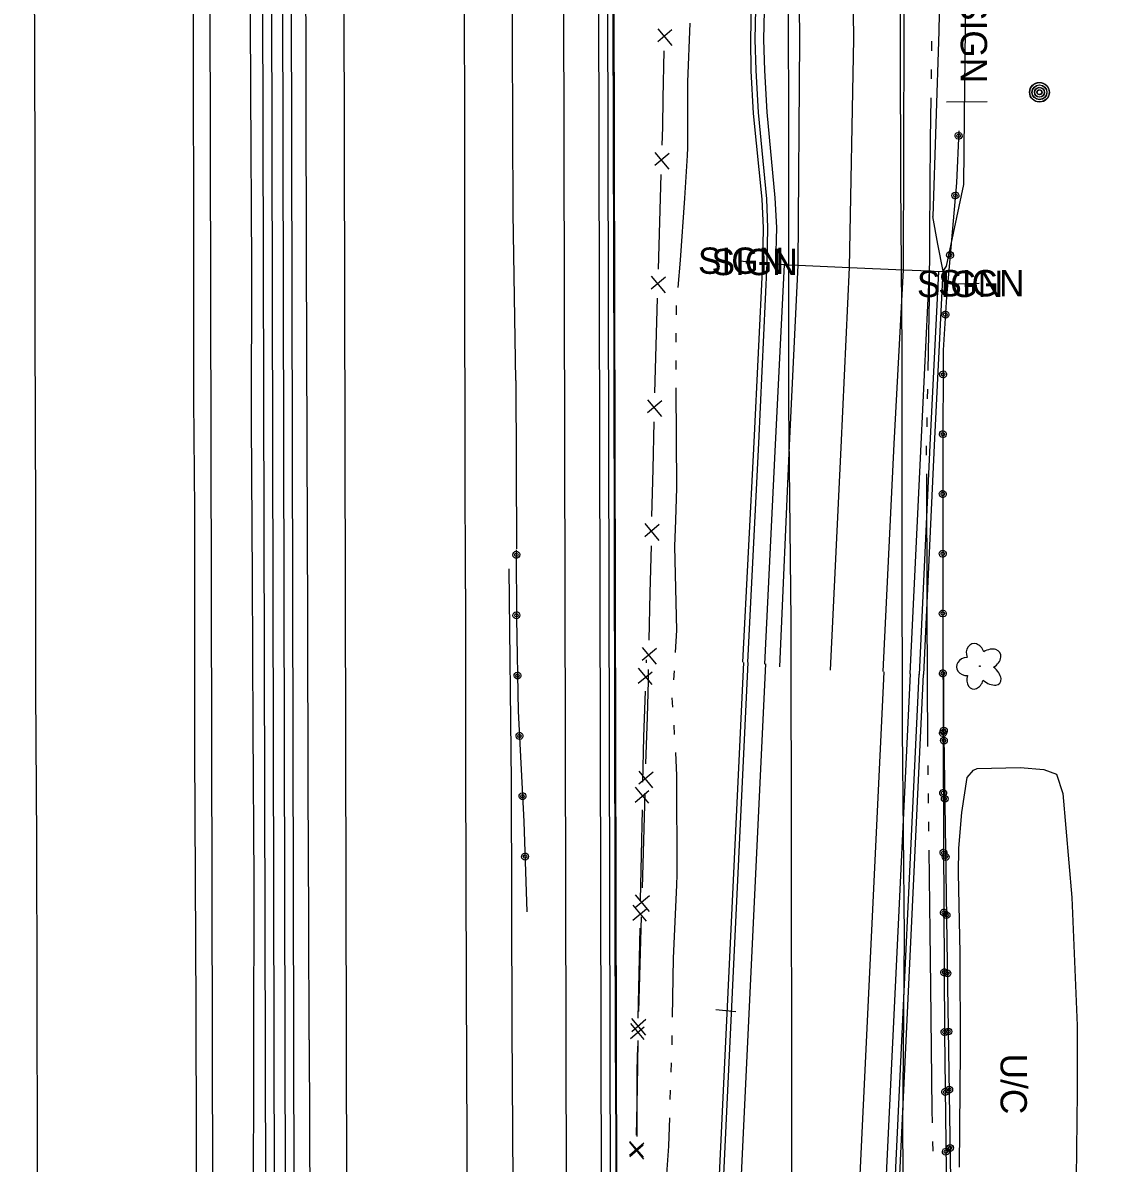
# Model space of a CAD drawing. Extents: x 588843 to 2552415, y 180129 to 269402.
# Drawn here: x 593958.1 to 594205, y 184654.1 to 184913.9 of the extents above; entities that cross this region are included whole.
import ezdxf

# ---------------------------------------------------------------- set-up
doc = ezdxf.new("R2010")
doc.units = 0
for name, color, linetype in [('Default', 7, 'Continuous'), ('E_AREA', 7, 'Continuous'), ('E_AREA_Text', 7, 'Continuous'), ('E_BMGRD_P', 7, 'Continuous'), ('E_FEN_P', 7, 'Continuous'), ('E_LAND_Vegetation', 7, 'Continuous'), ('E_MISCPROP', 7, 'Continuous'), ('E_RDWY', 7, 'Continuous'), ('E_RDWY_AsphConc', 7, 'Continuous'), ('E_RDWY_C_and_G', 7, 'Continuous'), ('E_RDWY_Gravel', 7, 'Continuous'), ('E_RDWY_PavtEdge', 7, 'Continuous'), ('E_SGN', 7, 'Continuous'), ('E_SGN_Text', 7, 'Continuous'), ('E_STRUCT', 7, 'Continuous'), ('E_WTR_P', 7, 'Continuous'), ('P_RDWY_BarrierConc', 7, 'Continuous'), ('P_RDWY_C_and_G', 7, 'Continuous'), ('P_RDWY_C_and_GBack', 7, 'Continuous'), ('P_RDWY_C_and_GFace', 7, 'Continuous'), ('P_RDWY_PavtEdge', 7, 'Continuous'), ('P_STRUCT', 7, 'Continuous'), ('P_WAL', 7, 'Continuous')]:
    doc.layers.add(name, color=color, linetype=linetype)

# ---------------------------------------------------------------- blocks, each defined once
blk = doc.blocks.new('UCA_1')
at = {"layer": 'E_AREA_Text'}
blk.add_text('U/C', height=12, dxfattribs=at).set_placement((-15.33, -6))
blk = doc.blocks.new('POLE')
at = {"layer": 'Default'}
for radius in [4.46, 3.35, 2.23, 1.12]:
    blk.add_circle((0, 0), radius, dxfattribs=at)
blk = doc.blocks.new('BSGN_1')
at = {"layer": 'Default'}
blk.add_text('SIGN', height=12, dxfattribs=at).set_placement((-18.56, -6))
blk = doc.blocks.new('POLE_3')
at = {"layer": 'E_MISCPROP'}
for radius in [14.6, 11, 7.32, 3.66]:
    blk.add_circle((0, 0), radius, dxfattribs=at)
blk = doc.blocks.new('DTRE_4')
at = {"layer": 'E_LAND_Vegetation'}
blk.add_circle((-0.6, 0), 0.601, dxfattribs=at)
for centre, major_axis, ratio in [((-6.1, 17.5), (4.5, -16.3), 0.782863), ((13.3, 9), (-17.3, -9.6), 0.691916), ((-19.3, 0.5), (16.2, -0.4), 0.832022), ((-8.2, -17.2), (5.9, 15.9), 0.716896), ((11.6, -12.2), (-16.4, 15), 0.560249)]:
    blk.add_ellipse(centre, major_axis=major_axis, ratio=ratio, start_param=1.570796, end_param=4.712389, dxfattribs=at)
blk = doc.blocks.new('SIGN_3')
at = {"layer": 'E_SGN'}
blk.add_text('SIGN', height=39.37, dxfattribs=at).set_placement((-56.1, -19.7))

msp = doc.modelspace()

# ---------------------------------------------------------------- linework, layer by layer
at = {"layer": 'E_AREA'}
msp.add_lwpolyline([(594171.41, 184653.24), (594171.59, 184679.9), (594171.56, 184702.05), (594171.18, 184720.23), (594171.24, 184725.9), (594171.95, 184734.03), (594173.16, 184742.01), (594174.54, 184743.67), (594175.41, 184744.09), (594175.41, 184744.09), (594185.23, 184744.29), (594190.61, 184743.86), (594193.48, 184742.74), (594194.92, 184738.33), (594196.94, 184714.67), (594198.19, 184685.52), (594198.18, 184670.34), (594197.96, 184650.71)], dxfattribs=at)
at = {"layer": 'E_BMGRD_P'}
for points in [[(594171.23, 184889.34), (594170.71, 184877.51), (594168.4, 184851.55), (594167.68, 184839.36), (594167.56, 184815.34), (594167.57, 184776.73), (594167.72, 184727.13), (594167.99, 184683.74), (594168.4, 184646.15), (594169.17, 184627.4), (594169.6, 184621.03), (594171.26, 184603.56)], [(594070.47, 184793.89), (594070.49, 184778.22), (594070.9, 184757.11), (594072.2, 184731.96), (594072.87, 184711.39)], [(594167.81, 184751.52), (594167.84, 184765.94)], [(594167.81, 184751.52), (594168.69, 184694.49), (594169.37, 184650.32), (594170.86, 184620.41), (594171.25, 184605.76)]]:
    msp.add_lwpolyline(points, dxfattribs=at)
for centre, radius in [((594167.83, 184750.41), 0.772), ((594167.83, 184750.41), 0.389), ((594168.03, 184737.16), 0.772), ((594168.03, 184737.16), 0.389), ((594168.24, 184723.9), 0.772), ((594168.24, 184723.9), 0.389), ((594168.44, 184710.65), 0.772), ((594168.44, 184710.65), 0.389), ((594168.64, 184697.4), 0.772), ((594168.64, 184697.4), 0.389), ((594168.85, 184684.14), 0.772), ((594168.85, 184684.14), 0.389), ((594169.05, 184670.89), 0.772), ((594169.05, 184670.89), 0.389), ((594169.25, 184657.63), 0.772), ((594169.25, 184657.63), 0.389)]:
    msp.add_circle(centre, radius, dxfattribs=at)
for centre, major_axis, ratio in [((594171.18, 184888.2), (-0.188, 0.771), 0.996559), ((594171.18, 184888.2), (-0.095, 0.388), 0.996559), ((594170.46, 184874.6), (-0.034, 0.793), 0.996785), ((594170.46, 184874.6), (-0.017, 0.399), 0.996785), ((594169.25, 184861.04), (-0.034, 0.793), 0.996785), ((594169.25, 184861.04), (-0.017, 0.399), 0.996785), ((594168.16, 184847.46), (0.224, 0.761), 0.996661), ((594168.16, 184847.46), (0.113, 0.383), 0.996661), ((594167.65, 184833.85), (0.086, 0.789), 0.996796), ((594167.66, 184833.85), (0.043, 0.397), 0.996796), ((594167.59, 184820.23), (0.086, 0.789), 0.996796), ((594167.59, 184820.23), (0.043, 0.397), 0.996796), ((594167.57, 184806.6), (0.121, 0.784), 0.996756), ((594167.57, 184806.6), (0.061, 0.395), 0.996756), ((594070.47, 184792.74), (-0.04, 0.8), 0.973994), ((594070.47, 184792.74), (-0.02, 0.403), 0.973994), ((594167.57, 184792.98), (0.121, 0.784), 0.996756), ((594167.57, 184792.98), (0.061, 0.395), 0.996756), ((594070.49, 184778.98), (-0.04, 0.8), 0.973994), ((594070.49, 184778.98), (-0.02, 0.403), 0.973994), ((594167.57, 184779.36), (0.121, 0.784), 0.996756), ((594167.57, 184779.36), (0.061, 0.395), 0.996756), ((594167.61, 184765.74), (0.15, 0.779), 0.99671), ((594070.74, 184765.23), (-0.093, 0.796), 0.973735), ((594070.75, 184765.23), (-0.047, 0.401), 0.973735), ((594167.61, 184765.74), (0.076, 0.392), 0.99671), ((594167.81, 184752.66), (-0.002, -0.797), 0.999953), ((594071.19, 184751.48), (-0.089, 0.796), 0.973799), ((594071.19, 184751.48), (-0.045, 0.401), 0.973799), ((594167.64, 184752.12), (0.15, 0.779), 0.99671), ((594167.64, 184752.12), (0.076, 0.392), 0.99671), ((594167.81, 184752.66), (-0.001, -0.402), 0.999953), ((594071.9, 184737.74), (-0.089, 0.796), 0.973799), ((594071.9, 184737.74), (-0.045, 0.401), 0.973799), ((594167.68, 184738.49), (0.15, 0.779), 0.99671), ((594167.68, 184738.49), (0.076, 0.392), 0.99671), ((594072.46, 184724), (-0.047, 0.8), 0.973921), ((594167.73, 184724.87), (0.189, 0.771), 0.996629), ((594167.73, 184724.87), (0.095, 0.388), 0.996629), ((594072.46, 184724), (-0.024, 0.403), 0.973921), ((594167.82, 184711.25), (0.189, 0.771), 0.996629), ((594167.82, 184711.25), (0.095, 0.388), 0.996629), ((594167.9, 184697.63), (0.189, 0.771), 0.996629), ((594167.91, 184697.63), (0.095, 0.388), 0.996629), ((594167.99, 184684.01), (0.189, 0.771), 0.996629), ((594167.99, 184684.01), (0.095, 0.388), 0.996629), ((594168.14, 184670.39), (0.071, 0.79), 0.996802), ((594168.14, 184670.39), (0.036, 0.398), 0.996802), ((594168.28, 184656.77), (0.071, 0.79), 0.996802), ((594168.28, 184656.77), (0.036, 0.398), 0.996802)]:
    msp.add_ellipse(centre, major_axis=major_axis, ratio=ratio, dxfattribs=at)
at = {"layer": 'E_FEN_P'}
for p, q in [((594102.66, 184912.6), (594105.85, 184908.78)), ((594105.92, 184912.36), (594102.67, 184909.6)), ((594105.3, 184884.15), (594102.02, 184881.43)), ((594102.04, 184884.42), (594105.2, 184880.58)), ((594104.46, 184855.97), (594101.18, 184853.24)), ((594101.2, 184856.24), (594104.35, 184852.39)), ((594100.35, 184828.04), (594103.53, 184824.22)), ((594103.61, 184827.8), (594100.35, 184825.05)), ((594099.74, 184799.85), (594102.92, 184796.03)), ((594103, 184799.61), (594099.74, 184796.86)), ((594099.13, 184771.66), (594102.31, 184767.84)), ((594102.39, 184771.42), (594099.13, 184768.66)), ((594101.38, 184763.21), (594098.33, 184766.95)), ((594098.22, 184763.48), (594101.41, 184766.11)), ((594101.62, 184743.22), (594098.34, 184740.49)), ((594098.36, 184743.48), (594101.51, 184739.64)), ((594097.55, 184736.38), (594100.65, 184739.02)), ((594100.66, 184736.16), (594097.61, 184739.8)), ((594100.79, 184715.03), (594097.51, 184712.3)), ((594097.53, 184715.3), (594100.69, 184711.45)), ((594097.01, 184709.48), (594100.12, 184712.12)), ((594100.13, 184709.26), (594097.08, 184712.9)), ((594099.59, 184682.36), (594096.55, 184686)), ((594096.72, 184687.09), (594099.92, 184683.29)), ((594099.98, 184686.87), (594096.74, 184684.1)), ((594096.48, 184682.58), (594099.58, 184685.21)), ((594096.25, 184658.9), (594099.46, 184655.1)), ((594099.52, 184658.67), (594096.27, 184655.91)), ((594099.45, 184655.48), (594096.33, 184659.06)), ((594096.33, 184655.65), (594099.38, 184658.34))]:
    msp.add_line(p, q, dxfattribs=at)
for points in [[(594104.07, 184907.56), (594103.86, 184896.8)], [(594103.86, 184896.8), (594103.72, 184890.16), (594103.6, 184886.03)], [(594103.4, 184879.37), (594103.08, 184868.61)], [(594103.08, 184868.61), (594102.76, 184857.85)], [(594102.56, 184851.19), (594102.24, 184840.42)], [(594102.24, 184840.42), (594101.91, 184829.66)], [(594101.75, 184823), (594101.52, 184812.24)], [(594101.52, 184812.24), (594101.28, 184801.47)], [(594101.14, 184794.81), (594100.9, 184784.05)], [(594100.9, 184784.05), (594100.67, 184773.28)], [(594100.08, 184768.11), (594100.1, 184768.84)], [(594100.53, 184766.62), (594100.47, 184763.92), (594100.23, 184755.86)], [(594099.52, 184751.24), (594099.86, 184761.66)], [(594100.23, 184755.86), (594099.91, 184745.1)], [(594099.31, 184740.97), (594099.52, 184751.24)], [(594099.72, 184738.43), (594099.4, 184727.67)], [(594098.98, 184724.34), (594099.19, 184734.61)], [(594099.4, 184727.67), (594099.09, 184716.91)], [(594098.78, 184714.06), (594098.98, 184724.34)], [(594098.89, 184710.25), (594098.58, 184699.49)], [(594098.45, 184697.44), (594098.65, 184707.71)], [(594098.58, 184699.49), (594098.26, 184688.72)], [(594098.25, 184687.16), (594098.45, 184697.44)], [(594098.14, 184682.06), (594097.97, 184671.3)], [(594098.01, 184670.53), (594098.01, 184675.25), (594098.12, 184680.81)], [(594097.97, 184671.3), (594097.79, 184660.53)], [(594098.01, 184660.26), (594098.01, 184670.53)]]:
    msp.add_lwpolyline(points, dxfattribs=at)
at = {"layer": 'E_RDWY'}
for points in [[(594023.34, 184682.26), (594023.25, 184709.56), (594023.04, 184739.91), (594023, 184778.2), (594022.82, 184818.16), (594022.67, 184861.06), (594022.65, 184896.86), (594022.58, 184934.07), (594022.62, 184972.8), (594022.48, 185013.2), (594022.39, 185057.62), (594022.2, 185103.22), (594022.12, 185147.96), (594021.99, 185189.79), (594021.86, 185234.19), (594021.61, 185282.87), (594021.71, 185325.21), (594022.01, 185370.2), (594022.14, 185393.45)], [(594058.92, 184785.01), (594058.82, 184814.32), (594058.74, 184856.48), (594058.72, 184888.42), (594058.64, 184920.39), (594058.61, 184955.57), (594058.47, 184990.54), (594058.38, 185026.41), (594058.18, 185063.12), (594058.32, 185096.32), (594058.13, 185129.63), (594058.04, 185158.77), (594058.03, 185187.99), (594057.99, 185226.54), (594057.97, 185253.66), (594057.64, 185280.67), (594057.82, 185338.96), (594057.67, 185356.32), (594057.68, 185378.51)], [(594205.01, 185297.7), (594197.71, 185288.63), (594191.17, 185279.04), (594184.31, 185267.59), (594180.15, 185259.31), (594175.77, 185249.91), (594172.69, 185242.19), (594169.22, 185231.66), (594166.77, 185222.94), (594165.07, 185214.83), (594163.62, 185206.9), (594162.45, 185197.1), (594161.23, 185184.44), (594160.28, 185165.36), (594159.58, 185146.27), (594159.15, 185122.07), (594158.92, 185089.58), (594158.3, 185056.12), (594157.54, 185024.13), (594157.54, 184999.97), (594157.9, 184963.47), (594157.95, 184939.34), (594157.87, 184908.64), (594157.93, 184877.55)], [(593961.66, 184584.71), (593961.61, 184597.79), (593961.51, 184627.2), (593961.41, 184654.59), (593961.38, 184693.93), (593961.28, 184727.64), (593961.06, 184762.04), (593961.05, 184801.45), (593960.9, 184844.07), (593960.93, 184878.06), (593960.81, 184909.45), (593960.59, 184947.71), (593960.4, 184982.2), (593960.44, 185016.64), (593960.35, 185048.64), (593960.38, 185082.04), (593960.11, 185118.13), (593960.11, 185156.58)], [(593997.74, 184579.23), (593997.88, 184602.77), (593997.66, 184636.35), (593997.62, 184658.68), (593997.56, 184689.47), (593997.45, 184718.98), (593997.28, 184748.08), (593997.28, 184776.99), (593997.26, 184803.01), (593997.03, 184828.04), (593997.04, 184853.56), (593997.01, 184872.9), (593996.93, 184898.91), (593996.95, 184927.32), (593996.91, 184954.55), (593996.75, 184983.68), (593996.74, 185009.24), (593996.75, 185039.17), (593996.69, 185065.27), (593996.43, 185092.39), (593996.46, 185124.29), (593996.36, 185155.17)], [(594133.21, 185026.26), (594133.01, 185002.67), (594132.69, 184977.57), (594132.41, 184928.3), (594132.47, 184878.42), (594132.45, 184826.82), (594132.95, 184777.73), (594133.02, 184723.24), (594133.16, 184674.36), (594133.05, 184620.33), (594133.75, 184565.14), (594133.74, 184514.72)], [(594157.93, 184877.55), (594158.27, 184839.39), (594158.28, 184795.06), (594158.32, 184752.96), (594158.75, 184705.84), (594158.41, 184661.71), (594158.81, 184619.1), (594159.09, 184572.84), (594159.12, 184523.58), (594159.2, 184504.11)], [(594058.92, 184785.01), (594058.88, 184744.07), (594059.07, 184694.66), (594059.28, 184640.64), (594059.48, 184584.47), (594059.53, 184545.63)], [(594023.34, 184682.26), (594023.42, 184643.54), (594023.53, 184599.58), (594023.69, 184562.57), (594023.7, 184560.56)]]:
    msp.add_lwpolyline(points, dxfattribs=at)
at = {"layer": 'E_RDWY_AsphConc'}
for points in [[(594167.67, 184857.37), (594166.46, 184863.53), (594165.32, 184869.79), (594165.36, 184869.84), (594166.76, 184912.05), (594166.92, 184920.22), (594166.98, 184961.5), (594166.72, 185015.99), (594166.51, 185024.12), (594166.14, 185076.04), (594162.62, 185076.18), (594162.63, 185084.86)], [(594131.52, 184858.82), (594134.67, 184858.73), (594146.3, 184858.18), (594158.6, 184857.67), (594164.59, 184857.44)]]:
    msp.add_lwpolyline(points, dxfattribs=at)
at = {"layer": 'E_RDWY_C_and_G'}
for points in [[(594122.08, 184768.26), (594124.62, 184818.39), (594126.59, 184859.13), (594126.72, 184867.23), (594126.72, 184867.23), (594126.42, 184873.8), (594126.42, 184873.8), (594124.46, 184893.31), (594123.92, 184903.02), (594123.92, 184903.02), (594123.86, 184910.08), (594123.86, 184910.08), (594124.88, 184962.27), (594124.88, 184962.27), (594125.08, 184969.75), (594125.08, 184969.75), (594125.09, 184977.01), (594125.77, 184994.86)], [(594123.17, 184768.28), (594125.66, 184818.18), (594127.61, 184859.15), (594127.75, 184867.22), (594127.75, 184867.22), (594127.5, 184873.87), (594127.5, 184873.87), (594125.61, 184893.48), (594125.1, 184903.16), (594125.1, 184903.16), (594124.87, 184910.14), (594124.87, 184910.14), (594125.96, 184962.35), (594126.16, 184969.77), (594126.35, 184976.98), (594126.8, 184994.77)], [(594127.08, 184767.81), (594129.51, 184817.9), (594131.52, 184858.82), (594129.58, 184858.97), (594129.76, 184867.3), (594129.41, 184874.07), (594127.56, 184893.62), (594127.03, 184903.06), (594127.03, 184903.06), (594126.86, 184910.13), (594126.86, 184910.13), (594128.08, 184962.34), (594128.25, 184969.74), (594128.33, 184977.04), (594128.66, 184994.7)], [(594160.15, 184765.59), (594162.63, 184817.95), (594164.59, 184857.44), (594166.69, 184857.31), (594167.67, 184857.37)], [(594162.24, 184765.45), (594164.71, 184817.69), (594166.69, 184857.31)], [(594163.27, 184765.46), (594165.73, 184817.61), (594167.67, 184857.37)]]:
    msp.add_lwpolyline(points, dxfattribs=at)
at = {"layer": 'E_RDWY_Gravel'}
for points in [[(594167.67, 184857.37), (594168.41, 184858.52), (594172.39, 184877.11), (594172.5, 184892.51), (594172.73, 184912.64), (594172.69, 184920.39), (594174.78, 184961.07), (594173.22, 185015.88), (594170.35, 185086.31)], [(594068.73, 184789.58), (594069.29, 184741.09), (594069.43, 184685.04), (594069.85, 184626.05), (594069.86, 184571.36), (594069.91, 184541.31)]]:
    msp.add_lwpolyline(points, dxfattribs=at)
at = {"layer": 'E_RDWY_PavtEdge'}
for points in [[(594153.99, 184766.19), (594156.5, 184818.02), (594158.6, 184857.67), (594158.81, 184911.7), (594158.78, 184961.75), (594159.1, 185016.19), (594159.04, 185024.56), (594162.62, 185076.18)], [(594130.46, 184767.22), (594132.67, 184817.63), (594134.67, 184858.73), (594135.04, 184910.23), (594134.46, 184962.71)], [(594142.01, 184766.45), (594144.45, 184817.17), (594146.3, 184858.18), (594147.3, 184910.28), (594146.67, 184962.39)]]:
    msp.add_lwpolyline(points, dxfattribs=at)
at = {"layer": 'E_SGN'}
msp.add_line((594168.44, 184895.97), (594177.66, 184896), dxfattribs=at)
for points in [[(594121.12, 184859.75), (594124.21, 184859.45)], [(594170.97, 184854.46), (594175.84, 184854.62)], [(594120.43, 184688.59), (594115.91, 184689.05)]]:
    msp.add_lwpolyline(points, dxfattribs=at)
at = {"layer": 'E_STRUCT'}
for points in [[(593940.03, 185437.58), (594091.04, 185372.39), (594091.42, 185371.08), (594091.82, 185162.88), (594092.22, 184996.64), (594092.65, 184834.31), (594092.95, 184677.06)], [(594007.57, 185399.67), (594008.45, 185379.96), (594008.58, 185346.39), (594008.62, 185302.69), (594008.59, 185270.63), (594008.85, 185235.62), (594008.95, 185198.53), (594009.16, 185161.43), (594009.23, 185125.36), (594009.42, 185092.69), (594009.24, 185064.46), (594009.4, 185031), (594009.61, 184996.11), (594009.68, 184962.18), (594009.8, 184932.13), (594009.91, 184898.48), (594010.17, 184858.49), (594010.07, 184823.02), (594010.32, 184787.4), (594010.45, 184753.11), (594010.69, 184718.6), (594010.65, 184679.45), (594010.55, 184642.38), (594010.12, 184601.49)], [(594070.34, 184832.43), (594069.78, 184870.55), (594069.64, 184910.08), (594069.4, 184945.47), (594069.43, 184982.11), (594069.44, 185018.32), (594069.3, 185050.57), (594069.18, 185084.48), (594069.08, 185115.73), (594069.05, 185146.25), (594068.97, 185177.88), (594068.98, 185210.48), (594068.94, 185241.38), (594068.93, 185280.5), (594068.89, 185321.81), (594068.74, 185353.46), (594069.71, 185365.04)], [(594070.34, 184832.43), (594070.53, 184794.08)]]:
    msp.add_lwpolyline(points, dxfattribs=at)
at = {"layer": 'E_WTR_P'}
for points in [[(594110.01, 184913.88), (594109.47, 184900.48), (594109.47, 184885.43), (594109.36, 184883.73)], [(594165.04, 184909.72), (594165, 184907.58)], [(594164.94, 184903.29), (594164.9, 184901.15)], [(594164.84, 184896.86), (594164.69, 184887.34), (594164.55, 184865.8)], [(594109.36, 184883.73), (594108.75, 184873.96), (594107.79, 184859.9), (594107.22, 184853.65)], [(594164.55, 184865.8), (594164.46, 184851.47), (594164.15, 184834.74)], [(594106.88, 184849.51), (594106.84, 184847.43)], [(594106.77, 184843.27), (594106.76, 184842.69), (594106.76, 184841.19)], [(594106.77, 184837.03), (594106.77, 184834.95)], [(594106.78, 184830.79), (594106.78, 184830.6), (594106.97, 184808.02), (594106.72, 184800.64)], [(594164.07, 184830.45), (594164.03, 184828.31)], [(594163.95, 184824.03), (594163.91, 184821.88)], [(594163.83, 184817.6), (594163.82, 184817.04), (594163.83, 184815.46)], [(594163.84, 184811.17), (594163.93, 184781.99), (594163.94, 184780.11)], [(594106.72, 184800.64), (594106.52, 184794.63), (594106.91, 184775.58), (594106.67, 184770.49)], [(594163.94, 184780.11), (594164.12, 184749.04)], [(594106.44, 184766.34), (594106.26, 184764.27)], [(594105.92, 184760.13), (594106.05, 184758.05)], [(594106.31, 184753.9), (594106.44, 184751.83)], [(594106.68, 184747.67), (594106.96, 184742.49), (594107.03, 184719.84), (594106.93, 184717.53)], [(594164.16, 184744.76), (594164.18, 184742.61)], [(594164.23, 184738.33), (594164.26, 184736.19)], [(594164.31, 184731.9), (594164.34, 184729.76)], [(594164.39, 184725.48), (594164.61, 184706.74), (594164.77, 184694.41)], [(594106.93, 184717.52), (594106.2, 184700.83), (594105.98, 184687.38)], [(594164.77, 184694.41), (594165.11, 184666.26), (594165.17, 184663.35)], [(594105.91, 184683.22), (594105.91, 184683), (594105.85, 184681.14)], [(594105.71, 184676.99), (594105.65, 184674.91)], [(594105.52, 184670.75), (594105.45, 184668.67)], [(594105.32, 184664.51), (594105.11, 184658.04), (594104.23, 184645.29), (594105.06, 184636.04), (594105.27, 184634.44)], [(594165.27, 184659.06), (594165.31, 184656.92)]]:
    msp.add_lwpolyline(points, dxfattribs=at)
at = {"layer": 'P_RDWY_BarrierConc'}
for p, q in [((594015.52, 183703.15), (594011.71, 185400.89)), ((594017.52, 183703.15), (594013.71, 185400.03)), ((594020.02, 183703.16), (594016.21, 185398.95)), ((594022.02, 183703.16), (594018.21, 185398.08))]:
    msp.add_line(p, q, dxfattribs=at)
at = {"layer": 'P_RDWY_C_and_G'}
for p, q in [((594113.7, 184482.02), (594127.28, 184767.9)), ((594146.19, 184470.63), (594160.21, 184765.66))]:
    msp.add_line(p, q, dxfattribs=at)
at = {"layer": 'P_RDWY_C_and_GBack'}
for p, q in [((594108.7, 184482.26), (594122.29, 184768.24)), ((594149.19, 184470.48), (594163.2, 184765.46))]:
    msp.add_line(p, q, dxfattribs=at)
at = {"layer": 'P_RDWY_C_and_GFace'}
for p, q in [((594109.7, 184482.21), (594123.28, 184768.18)), ((594148.19, 184470.53), (594162.2, 184765.53))]:
    msp.add_line(p, q, dxfattribs=at)
at = {"layer": 'P_RDWY_PavtEdge'}
for p, q in [((594003.52, 183703.12), (593999.78, 185371.14)), ((594034.02, 183703.19), (594030.35, 185336.23)), ((594082.72, 184282.49), (594080.35, 185336.34)), ((594090.4, 184426.97), (594088.35, 185336.36)), ((594140.21, 184471.08), (594154.22, 184766.07))]:
    msp.add_line(p, q, dxfattribs=at)
at = {"layer": 'P_STRUCT'}
for p, q in [((594092.4, 184426.97), (594090.28, 185367.09)), ((594093.84, 184426.97), (594091.73, 185367.1))]:
    msp.add_line(p, q, dxfattribs=at)
at = {"layer": 'P_WAL'}
for p, q in [((594092.4, 184426.97), (594090.28, 185366.96)), ((594093.71, 184426.97), (594091.6, 185366.1))]:
    msp.add_line(p, q, dxfattribs=at)

# ---------------------------------------------------------------- block references
at = {"layer": 'E_AREA_Text', "xscale": 0.49999999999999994, "yscale": 0.5, "rotation": -90.03098035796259}
msp.add_blockref('UCA_1', (594183.73, 184671.43), dxfattribs=at)
at = {"layer": 'E_LAND_Vegetation', "xscale": 0.15240030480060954, "yscale": 0.15240030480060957, "rotation": 3.4338469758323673}
msp.add_blockref('DTRE_4', (594176.09, 184767.39), dxfattribs=at)
at = {"layer": 'E_MISCPROP'}
for name, p, xscale, yscale, rotation in [('POLE', (594189.56, 184898.13), 0.49999999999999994, 0.49999999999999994, -133.2354227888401), ('POLE_3', (594189.63, 184898.1), 0.15240030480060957, 0.15240030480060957, 0.8014450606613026)]:
    msp.add_blockref(name, p, dxfattribs=dict(at, xscale=xscale, yscale=yscale, rotation=rotation))
at = {"layer": 'E_SGN', "xscale": 0.5, "yscale": 0.5}
for p in [(594121.12, 184859.75), (594124.21, 184859.45), (594170.97, 184854.46), (594175.84, 184854.62)]:
    msp.add_blockref('BSGN_1', p, dxfattribs=at)
at = {"layer": 'E_SGN_Text', "xscale": 0.1524003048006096, "yscale": 0.1524003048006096, "rotation": -90.22293255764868}
msp.add_blockref('SIGN_3', (594174.67, 184911.26), dxfattribs=at)

doc.saveas('drawing.dxf')
